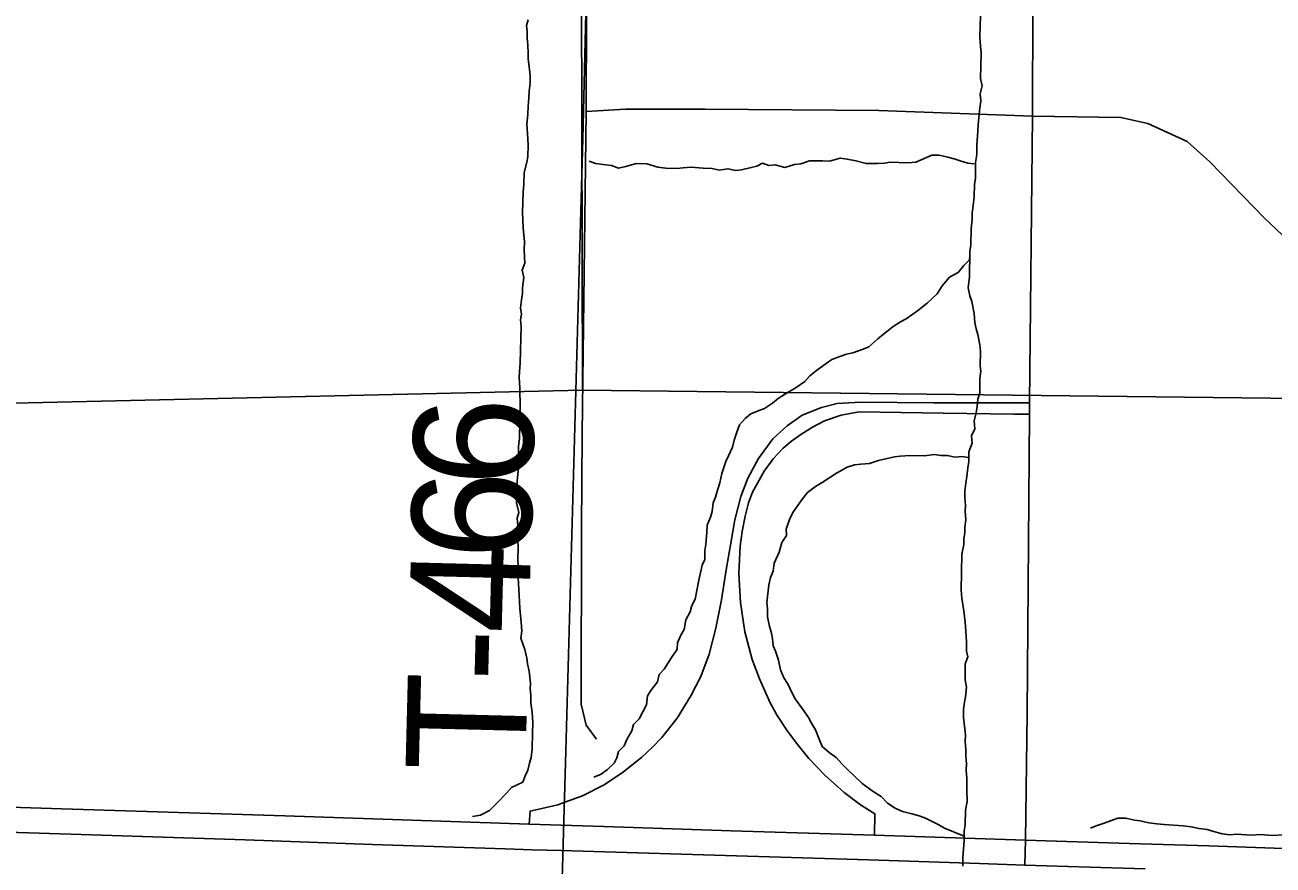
# Model space of a CAD drawing. Extents: x -8.5 to 18.7, y -20.3 to 7.
# Drawn here: x -6.189 to -5.006, y 4.721 to 5.518 of the extents above; entities that cross this region are included whole.
import ezdxf

# ---------------------------------------------------------------- set-up
doc = ezdxf.new("R2010")
doc.units = 0
for name, color, linetype in [('Default', 7, 'Continuous'), ('GM_X_City_Street', 7, 'Continuous'), ('GM_X_County_Road', 7, 'Continuous'), ('GM_X_Interchange_Ramps', 7, 'Continuous'), ('GM_X_Minor_River', 7, 'Continuous'), ('GM_X_Section', 7, 'Continuous'), ('GM_X_State_Route', 7, 'Continuous'), ('GM_X_Township_Road', 7, 'Continuous'), ('GM_X_Township_Road_Text', 7, 'Continuous'), ('GM_X_US_Route', 7, 'Continuous')]:
    doc.layers.add(name, color=color, linetype=linetype)

msp = doc.modelspace()

# ---------------------------------------------------------------- linework, layer by layer
at = {"layer": 'Default'}
msp.add_lwpolyline([(-5.6649, 6.938), (-6.2268, 6.938), (-6.2691, 5.158), (-5.6605, 5.1719)], close=True, dxfattribs=at)
at = {"layer": 'GM_X_City_Street'}
msp.add_lwpolyline([(-4.1809, 6.6201), (-4.194, 6.7024), (-4.2144, 6.7028), (-4.9947, 6.7162), (-5.0857, 6.9092), (-5.1153, 6.8331), (-5.1332, 6.938), (-5.474, 6.938), (-5.4779, 6.6229), (-5.6471, 6.6268), (-5.6502, 6.4267), (-5.8532, 6.428), (-5.8546, 6.1696), (-5.6538, 6.1683), (-5.657, 5.7842), (-5.6572, 5.529), (-5.66, 5.41), (-5.6767, 4.8185), (-5.6804, 4.6863), (-6.0625, 4.6973), (-6.0668, 4.6758), (-6.5241, 4.6888)], dxfattribs=at)
at = {"layer": 'GM_X_County_Road'}
for points in [[(-5.6571, 5.4361), (-5.6567, 5.5279), (-5.6563, 5.6345), (-5.6561, 5.6739), (-5.6559, 5.7831), (-5.6555, 6.0217), (-5.6534, 6.1671)], [(-5.2337, 5.4315), (-5.3796, 5.4371), (-5.5442, 5.4383), (-5.6197, 5.4383), (-5.6571, 5.4361)]]:
    msp.add_lwpolyline(points, dxfattribs=at)
at = {"layer": 'GM_X_Interchange_Ramps'}
for points in [[(-5.2367, 5.1599), (-5.2501, 5.1598), (-5.3278, 5.1598), (-5.3967, 5.1605), (-5.419, 5.1593), (-5.434, 5.1554), (-5.4521, 5.1482), (-5.4663, 5.1379), (-5.48, 5.1255), (-5.4937, 5.1069), (-5.5036, 5.0885), (-5.5103, 5.0711), (-5.5159, 5.0487), (-5.5199, 5.0267), (-5.5242, 5.0013), (-5.5288, 4.9731), (-5.5341, 4.9461), (-5.5405, 4.9213), (-5.5483, 4.9004), (-5.5576, 4.8819), (-5.5706, 4.8609), (-5.5853, 4.8425), (-5.594, 4.8331), (-5.6044, 4.8233), (-5.6228, 4.8088), (-5.6406, 4.7973), (-5.6604, 4.787), (-5.6773, 4.781)], [(-5.3836, 4.7497), (-5.3832, 4.7701), (-5.3968, 4.7786), (-5.4125, 4.7903), (-5.4306, 4.8066), (-5.446, 4.8226), (-5.4577, 4.8369), (-5.4667, 4.8495), (-5.4759, 4.8634), (-5.4824, 4.8754), (-5.4926, 4.8979), (-5.4995, 4.9165), (-5.5066, 4.9426), (-5.5108, 4.9703), (-5.5122, 4.998), (-5.5109, 5.0238), (-5.5092, 5.0379), (-5.5062, 5.0522), (-5.503, 5.0648), (-5.4993, 5.0752), (-5.4883, 5.095), (-5.4796, 5.1066), (-5.4701, 5.1168), (-5.4623, 5.1235), (-5.4536, 5.1299), (-5.4423, 5.1367), (-5.431, 5.1426), (-5.4151, 5.1481), (-5.3983, 5.1512), (-5.3185, 5.15)], [(-5.3185, 5.15), (-5.2516, 5.1489), (-5.2367, 5.1491)], [(-5.6773, 4.781), (-5.6837, 4.7787), (-5.7101, 4.7727), (-5.711, 4.7602)]]:
    msp.add_lwpolyline(points, dxfattribs=at)
at = {"layer": 'GM_X_Minor_River'}
for points in [[(-5.2832, 5.5273), (-5.2837, 5.5068), (-5.2831, 5.4977), (-5.2825, 5.4916), (-5.2827, 5.4795), (-5.283, 5.4673), (-5.2816, 5.4605), (-5.2833, 5.4529), (-5.2827, 5.4461), (-5.2836, 5.4393), (-5.2854, 5.4241), (-5.2855, 5.4173), (-5.2866, 5.4037), (-5.2867, 5.3953), (-5.2877, 5.3878), (-5.288, 5.3726), (-5.2888, 5.3673), (-5.2891, 5.3552), (-5.29, 5.3469), (-5.2909, 5.34), (-5.291, 5.334), (-5.292, 5.3249), (-5.2923, 5.3097), (-5.2932, 5.3029), (-5.2937, 5.2794), (-5.2947, 5.2688), (-5.2933, 5.2612), (-5.2912, 5.2558), (-5.2891, 5.2444), (-5.2885, 5.2361), (-5.2871, 5.23), (-5.2857, 5.2246), (-5.2837, 5.2147), (-5.283, 5.2086), (-5.2833, 5.195), (-5.2827, 5.1897), (-5.2836, 5.1828), (-5.2839, 5.1692), (-5.2855, 5.1632), (-5.2864, 5.1563), (-5.2873, 5.1503), (-5.289, 5.1427), (-5.2884, 5.1351), (-5.2915, 5.1284), (-5.2909, 5.1215), (-5.2941, 5.1133), (-5.2943, 5.1041), (-5.2952, 5.0981), (-5.2961, 5.0898), (-5.297, 5.0837), (-5.2979, 5.0761), (-5.298, 5.0701), (-5.2974, 5.0625), (-5.2976, 5.0572), (-5.297, 5.0488), (-5.2979, 5.042), (-5.298, 5.0367), (-5.2989, 5.0306), (-5.299, 5.0253), (-5.3007, 5.0163), (-5.3014, 4.9821), (-5.3008, 4.9745), (-5.2988, 4.9624), (-5.2975, 4.9517), (-5.2969, 4.9433), (-5.2964, 4.9327), (-5.2965, 4.9244), (-5.2951, 4.919), (-5.2975, 4.9123), (-5.2978, 4.8971), (-5.2965, 4.8902), (-5.2974, 4.8811), (-5.2983, 4.8759), (-5.2992, 4.869), (-5.2993, 4.8615), (-5.2981, 4.8508), (-5.2974, 4.8447), (-5.2975, 4.8387), (-5.2969, 4.8311), (-5.2971, 4.825), (-5.2965, 4.8174), (-5.2966, 4.8113)], [(-5.7119, 5.5229), (-5.7135, 5.5176), (-5.7129, 5.5123), (-5.713, 5.5055), (-5.7124, 5.4994), (-5.7118, 5.4911), (-5.7119, 5.4857), (-5.7106, 5.4759), (-5.71, 5.4698), (-5.7101, 5.4629), (-5.711, 5.4554), (-5.7112, 5.4486), (-5.7121, 5.441), (-5.7122, 5.4334), (-5.7132, 5.4236), (-5.7126, 5.4152), (-5.7121, 5.4046), (-5.7123, 5.3932), (-5.7132, 5.3879), (-5.7157, 5.3781), (-5.7159, 5.3667), (-5.7168, 5.3599), (-5.7172, 5.3402), (-5.7167, 5.3258), (-5.7161, 5.3189), (-5.7155, 5.3128), (-5.7157, 5.3045), (-5.7152, 5.2923), (-5.7176, 5.2856), (-5.7162, 5.2787), (-5.7172, 5.2689), (-5.7173, 5.2636), (-5.7182, 5.2575), (-5.7191, 5.2499), (-5.7184, 5.2438), (-5.7193, 5.2386), (-5.7187, 5.2325), (-5.7194, 5.1976), (-5.7203, 5.1893), (-5.7204, 5.1839), (-5.7199, 5.1741), (-5.72, 5.1688), (-5.7194, 5.1604), (-5.7201, 5.1255), (-5.721, 5.1187), (-5.7212, 5.1134), (-5.7205, 5.1073), (-5.7199, 5.102), (-5.7215, 5.0952), (-5.7225, 5.0854), (-5.7229, 5.0649), (-5.7208, 5.0557), (-5.7225, 5.0505), (-5.7218, 5.0436), (-5.7221, 5.0307), (-5.7215, 5.0239), (-5.7218, 5.0102), (-5.7212, 5.0034), (-5.7214, 4.9943), (-5.7208, 4.9829), (-5.7203, 4.9715), (-5.7197, 4.9647), (-5.7185, 4.9517), (-5.7179, 4.9434), (-5.7188, 4.9366), (-5.7152, 4.9259), (-5.7131, 4.9175), (-5.7125, 4.9122), (-5.7111, 4.9053), (-5.7098, 4.8939), (-5.7099, 4.8886), (-5.7093, 4.8825), (-5.7094, 4.8749), (-5.7081, 4.8666), (-5.7076, 4.8559), (-5.7078, 4.8468), (-5.7081, 4.8317)], [(-5.6541, 5.389), (-5.6481, 5.3866), (-5.6383, 5.3856), (-5.633, 5.3848), (-5.6262, 5.3824), (-5.6194, 5.3838), (-5.6095, 5.3866), (-5.5996, 5.3864), (-5.5891, 5.3832), (-5.5815, 5.3822), (-5.571, 5.382), (-5.5649, 5.3827), (-5.5573, 5.3833), (-5.546, 5.3823), (-5.5376, 5.3821), (-5.5309, 5.3805), (-5.5225, 5.3818), (-5.515, 5.3802), (-5.5097, 5.3808), (-5.5005, 5.3829), (-5.4952, 5.3843), (-5.4898, 5.3872), (-5.4838, 5.3849), (-5.4777, 5.3855), (-5.4687, 5.383), (-5.4596, 5.3859), (-5.4535, 5.3865), (-5.4451, 5.3894), (-5.4398, 5.3893), (-5.433, 5.3892), (-5.4262, 5.389), (-5.4163, 5.3919), (-5.4095, 5.391), (-5.4012, 5.3893), (-5.3914, 5.3868), (-5.3808, 5.3866), (-5.374, 5.3872), (-5.3687, 5.3879), (-5.352, 5.3875), (-5.3444, 5.3881), (-5.3292, 5.3947), (-5.3223, 5.3945), (-5.3141, 5.3929), (-5.308, 5.3912), (-5.3013, 5.3888), (-5.2952, 5.3872), (-5.2892, 5.3863)], [(-5.6496, 4.8047), (-5.6427, 4.8076), (-5.6366, 4.812), (-5.6304, 4.818), (-5.628, 4.8232), (-5.6264, 4.8293), (-5.6209, 4.8345), (-5.6185, 4.8405), (-5.6138, 4.8487), (-5.6122, 4.8548), (-5.6068, 4.86), (-5.5997, 4.8735), (-5.5988, 4.8818), (-5.5956, 4.8871), (-5.5894, 4.8953), (-5.5877, 4.9021), (-5.5831, 4.9073), (-5.5753, 4.9193), (-5.5706, 4.926), (-5.5705, 4.9321), (-5.5673, 4.9396), (-5.5641, 4.9449), (-5.5624, 4.9539), (-5.5585, 4.9615), (-5.5569, 4.9675), (-5.5537, 4.9735), (-5.5503, 4.9916), (-5.547, 5.006), (-5.5446, 5.0113), (-5.5444, 5.0196), (-5.5435, 5.0256), (-5.5425, 5.037), (-5.5424, 5.0438), (-5.5392, 5.0514), (-5.5376, 5.0566), (-5.5367, 5.065), (-5.5343, 5.0702), (-5.5326, 5.077), (-5.5302, 5.0838), (-5.5285, 5.0929), (-5.5245, 5.1042), (-5.5221, 5.1094), (-5.5181, 5.1177), (-5.5165, 5.1245), (-5.5141, 5.132), (-5.5116, 5.1388), (-5.5062, 5.1448), (-5.5008, 5.1492), (-5.494, 5.1521), (-5.4879, 5.1543), (-5.4802, 5.1594), (-5.4748, 5.1639), (-5.4679, 5.1683), (-5.4579, 5.1742), (-5.4495, 5.1801), (-5.4448, 5.1853), (-5.4386, 5.1905), (-5.4294, 5.1971), (-5.424, 5.2008), (-5.4164, 5.2037), (-5.4103, 5.2058), (-5.4042, 5.2072), (-5.3943, 5.2108), (-5.389, 5.213), (-5.3805, 5.2204), (-5.3751, 5.2249), (-5.3658, 5.2323), (-5.3589, 5.2367), (-5.3536, 5.2396), (-5.3428, 5.247), (-5.3336, 5.2544), (-5.3243, 5.2633), (-5.3196, 5.2708), (-5.3126, 5.279), (-5.3042, 5.2834), (-5.2988, 5.2901), (-5.2934, 5.2953), (-5.2933, 5.2993)], [(-5.295, 5.108), (-5.3003, 5.1088), (-5.3071, 5.1082), (-5.3146, 5.1099), (-5.3207, 5.11), (-5.3267, 5.1109), (-5.3366, 5.1095), (-5.3502, 5.1098), (-5.3593, 5.1092), (-5.3646, 5.1086), (-5.3798, 5.1051), (-5.3882, 5.1022), (-5.3966, 5.1016), (-5.4026, 5.101), (-5.4095, 5.0989), (-5.4195, 5.093), (-5.4333, 5.0842), (-5.4394, 5.0805), (-5.4471, 5.0746), (-5.4518, 5.0686), (-5.4572, 5.0611), (-5.4611, 5.0559), (-5.4643, 5.0491), (-5.4675, 5.0401), (-5.4669, 5.034), (-5.4716, 5.0273), (-5.474, 5.0182), (-5.4788, 5.0077), (-5.4797, 5.0001), (-5.4821, 4.9941), (-5.4838, 4.9873), (-5.4856, 4.9706), (-5.485, 4.9645), (-5.4851, 4.957), (-5.4831, 4.9478), (-5.4817, 4.9425), (-5.4803, 4.9364), (-5.4797, 4.9295), (-5.4775, 4.9242), (-5.4746, 4.9158), (-5.4726, 4.9066), (-5.4697, 4.899), (-5.4653, 4.8928), (-5.4617, 4.8844), (-5.4587, 4.879), (-5.4521, 4.8698), (-5.4462, 4.8613), (-5.4433, 4.856), (-5.4397, 4.8498), (-5.4361, 4.8407), (-5.4332, 4.8338), (-5.4265, 4.8283), (-5.4198, 4.8236), (-5.4146, 4.8175), (-5.4087, 4.8113), (-5.4035, 4.8066), (-5.3953, 4.7989), (-5.3849, 4.7911), (-5.3774, 4.7864), (-5.3714, 4.7802), (-5.364, 4.7755), (-5.3572, 4.7723), (-5.3482, 4.7699), (-5.3414, 4.7682), (-5.3354, 4.7658), (-5.3302, 4.7634), (-5.3227, 4.7595), (-5.3174, 4.7564), (-5.2987, 4.7489)], [(-5.7081, 4.8317), (-5.709, 4.8233), (-5.7106, 4.8181), (-5.7123, 4.8113), (-5.7147, 4.806), (-5.7171, 4.8), (-5.7278, 4.7949), (-5.7324, 4.7897), (-5.7409, 4.7807), (-5.7487, 4.7733), (-5.7571, 4.7689), (-5.7647, 4.7675)], [(-5.2966, 4.8113), (-5.296, 4.8037), (-5.2962, 4.7924), (-5.2957, 4.7817), (-5.2974, 4.7734), (-5.2977, 4.7598), (-5.2986, 4.7537), (-5.2987, 4.7446), (-5.2998, 4.7287), (-5.3, 4.7203)], [(-5.1789, 4.7566), (-5.1735, 4.7588), (-5.1667, 4.7609), (-5.159, 4.7638), (-5.1529, 4.766), (-5.1454, 4.7658), (-5.1371, 4.7641), (-5.1318, 4.7633), (-5.1235, 4.7616), (-5.1159, 4.7607), (-5.1091, 4.7598), (-5.091, 4.7587), (-5.0834, 4.7578), (-5.0759, 4.7561), (-5.0683, 4.7552), (-5.0631, 4.7536), (-5.054, 4.7511), (-5.0465, 4.7502), (-5.0404, 4.7508), (-5.0261, 4.7498), (-5.0177, 4.7504), (-5.0064, 4.7494), (-4.9958, 4.75)]]:
    msp.add_lwpolyline(points, dxfattribs=at)
at = {"layer": 'GM_X_Section'}
msp.add_lwpolyline([(-6.2691, 5.158), (-5.6605, 5.1719), (-4.2745, 5.1557), (-4.3131, 3.8082), (-6.2755, 3.8141)], close=True, dxfattribs=at)
at = {"layer": 'GM_X_State_Route'}
for points in [[(-5.2412, 4.7216), (-5.2405, 4.745), (-5.2388, 4.8655), (-5.2367, 5.1491), (-5.2367, 5.1599), (-5.2337, 5.4315), (-5.2321, 5.9598)], [(-5.711, 4.7602), (-5.9427, 4.7681), (-6.1541, 4.7749), (-6.3792, 4.782), (-6.5168, 4.7866), (-6.6826, 4.7919), (-6.7673, 4.795)], [(-6.6921, 4.7685), (-6.492, 4.7618), (-6.3857, 4.7585), (-6.2967, 4.7555), (-6.1455, 4.7506), (-5.9801, 4.7453), (-5.8594, 4.7411), (-5.7336, 4.7369)], [(-5.3836, 4.7497), (-5.5196, 4.754), (-5.6403, 4.7579), (-5.711, 4.7602)], [(-4.1567, 4.6172), (-4.2822, 4.6413), (-4.3624, 4.6561), (-4.4961, 4.6816), (-4.5707, 4.6954), (-4.6227, 4.7047), (-4.6705, 4.7121), (-4.7333, 4.7204), (-4.7868, 4.7266), (-4.8473, 4.731), (-4.9154, 4.7341), (-5.0046, 4.7376), (-5.0668, 4.7396), (-5.1423, 4.742), (-5.2405, 4.745), (-5.3836, 4.7497)], [(-5.7336, 4.7369), (-5.7081, 4.736), (-5.6945, 4.7356), (-5.6808, 4.7352)], [(-5.6808, 4.7352), (-5.5561, 4.7314), (-5.3894, 4.7263), (-5.2841, 4.7229)], [(-5.2841, 4.7229), (-5.2412, 4.7215), (-5.2412, 4.7215), (-5.1795, 4.7194), (-5.1271, 4.7179)]]:
    msp.add_lwpolyline(points, dxfattribs=at)
at = {"layer": 'GM_X_Township_Road'}
for points in [[(-5.6472, 4.8409), (-5.6569, 4.854), (-5.6618, 4.874), (-5.6613, 5.0407), (-5.6606, 5.1301), (-5.6571, 5.4361)], [(-5.2337, 5.4315), (-5.1501, 5.4303), (-5.1246, 5.4247), (-5.0872, 5.4077), (-5.0658, 5.3883), (-5.014, 5.335), (-4.9795, 5.3025), (-4.9601, 5.2879), (-4.944, 5.2796), (-4.928, 5.2745), (-4.9105, 5.2711), (-4.892, 5.2709), (-4.8738, 5.2733), (-4.8495, 5.2796), (-4.8169, 5.2927), (-4.7863, 5.2986), (-4.7532, 5.2986), (-4.6186, 5.2986), (-4.5126, 5.2995)]]:
    msp.add_lwpolyline(points, dxfattribs=at)
at = {"layer": 'GM_X_US_Route'}
for points in [[(-6.7673, 4.795), (-6.6826, 4.7919), (-6.5168, 4.7866), (-6.3792, 4.782), (-6.1541, 4.7749), (-5.9427, 4.7681), (-5.711, 4.7602)], [(-6.6921, 4.7685), (-6.492, 4.7618), (-6.3857, 4.7585), (-6.2967, 4.7555), (-6.1455, 4.7506), (-5.9801, 4.7453), (-5.8594, 4.7411), (-5.7336, 4.7369)], [(-5.711, 4.7602), (-5.6403, 4.7579), (-5.5196, 4.754), (-5.3836, 4.7497)], [(-5.3836, 4.7497), (-5.2405, 4.745), (-5.1423, 4.742), (-5.0668, 4.7396), (-5.0046, 4.7376), (-4.9154, 4.7341), (-4.8473, 4.731), (-4.7868, 4.7266), (-4.7333, 4.7204), (-4.6705, 4.7121), (-4.6227, 4.7047), (-4.5707, 4.6954), (-4.4961, 4.6816), (-4.3624, 4.6561), (-4.2822, 4.6413), (-4.1567, 4.6172)], [(-5.7336, 4.7369), (-5.7081, 4.736), (-5.6945, 4.7356), (-5.6808, 4.7352)], [(-5.6808, 4.7352), (-5.5561, 4.7314), (-5.3894, 4.7263), (-5.2841, 4.7229)], [(-5.2841, 4.7229), (-5.2412, 4.7215), (-5.2412, 4.7215), (-5.1795, 4.7194), (-5.1271, 4.7179)]]:
    msp.add_lwpolyline(points, dxfattribs=at)

# ---------------------------------------------------------------- texts
at = {"layer": 'GM_X_Township_Road_Text'}
for s, rotation, p in [('6', 88.7746, (-5.7079, 5.0797)), ('6', 88.597, (-5.7097, 5.0099)), ('4', 88.5488, (-5.7114, 4.9403)), ('-', 88.5462, (-5.7126, 4.8941)), ('T', 88.5462, (-5.7147, 4.8093))]:
    msp.add_text(s, height=0.1136, rotation=rotation, dxfattribs=at).set_placement(p)

doc.saveas('drawing.dxf')
